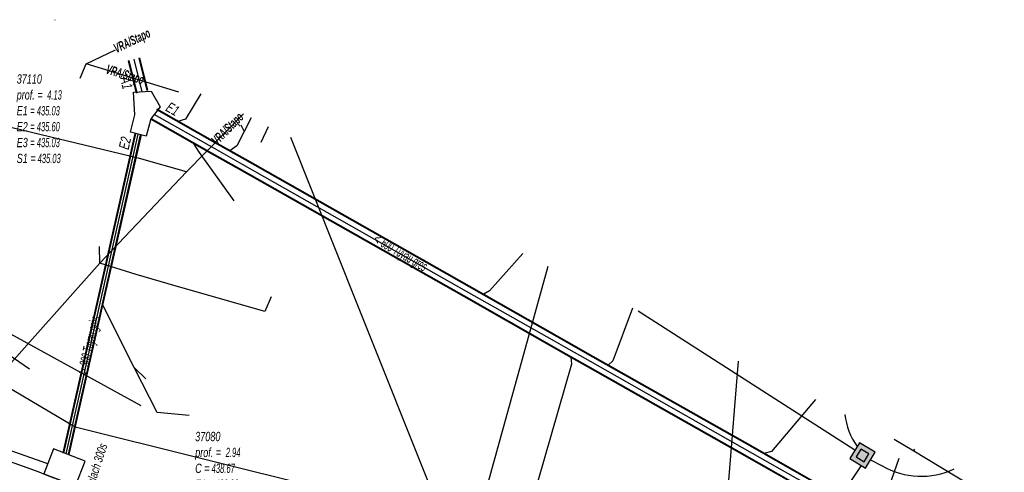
# Model space of a CAD drawing. Header units: metres. Extents: x 2695563 to 2696938, y 1260544 to 1262032.
# Tile 321 of 340: x 2696857 to 2696911, y 1261672 to 1261697. Entities that reach past the tile are written whole.
import ezdxf

# ---------------------------------------------------------------- set-up
doc = ezdxf.new("R2010")
doc.units = ezdxf.units.M
doc.header["$LTSCALE"] = 100
doc.linetypes.add('AUSGEZOGEN', pattern=[0])
doc.linetypes.add('STRICHLINIE2_S3', pattern=[0.25, 0.15, -0.1])
for name, color, linetype in [('Eau portable_Cadastre des conduites_Conduite', 171, 'AUSGEZOGEN'), ('EU_Cadastre des conduites', 24, 'AUSGEZOGEN'), ('EU_Cadastre des conduites – Texte', 7, 'AUSGEZOGEN'), ('EU_Cadastre des conduites_Axe de tracé', 24, 'AUSGEZOGEN'), ('EU_Cadastre des conduites_Regard normalisé – Texte', 24, 'AUSGEZOGEN'), ('EU_Cadastre des conduites_Regard – Ligne de détail', 24, 'AUSGEZOGEN'), ('EU_Cadastre des conduites_Regard – Polygone de détail', 24, 'AUSGEZOGEN'), ('EU_Cadastre des conduites_Texte entrée-sortie', 24, 'AUSGEZOGEN'), ('Réseau électrique_Cadastre des conduite_Tronçon de tracé', 1, 'AUSGEZOGEN'), ('Réseau électrique_Cadastre des conduite_Tronçon de tracé_Texte', 1, 'AUSGEZOGEN'), ('Réseau électrique_Cadastre des conduites_Ouvrage_Surface-Ligne-Point', 1, 'AUSGEZOGEN'), ('Télécommunications_SW_Cadastre des conduites_Bord du tracé', 94, 'AUSGEZOGEN'), ('Télécommunications_SW_Cadastre des conduites_Ouvrage', 94, 'AUSGEZOGEN')]:
    doc.layers.add(name, color=color, linetype=linetype)
doc.styles.add('ARIAL', font='arial.ttf')
doc.styles.add('ARIALNARROW', font='ARIALN.TTF')

# ---------------------------------------------------------------- blocks, each defined once
blk = doc.blocks.new('COMPLEXOBJECT_1541')
at = {"layer": 'EU_Cadastre des conduites', "color": 24, "linetype": 'AUSGEZOGEN', "transparency": 33554687}
blk.add_arc((6693.842, 11233.367), 466.26, 67.93869, 71.42779, dxfattribs=at)
blk = doc.blocks.new('COMPLEXOBJECT_1550')
at = {"layer": 'EU_Cadastre des conduites', "color": 24, "linetype": 'AUSGEZOGEN', "transparency": 33554687}
blk.add_line((6857.387, 11672.391), (6816.186, 11687.12), dxfattribs=at)
blk.add_arc((6560.009, 10894.988), 832.339, 68.672792, 69.066732, dxfattribs=at)
blk = doc.blocks.new('COMPLEXOBJECT_2763')
at = {"layer": 'Télécommunications_SW_Cadastre des conduites_Bord du tracé', "color": 94, "linetype": 'AUSGEZOGEN', "transparency": 33554687}
blk.add_line((6902.508, 11673.071), (6903.134, 11672.738), dxfattribs=at)
blk.add_arc((6905.242, 11676.384), 4.211, 239.9657, 295.2425, dxfattribs=at)

msp = doc.modelspace()

# ---------------------------------------------------------------- hatches: boundary and pattern name
at = {"layer": 'Télécommunications_SW_Cadastre des conduites_Ouvrage', "transparency": 33554687}
for points in [[(2696903.207, 1261672.431), (2696903.723, 1261673.287), (2696902.866, 1261673.803), (2696902.35, 1261672.947)], [(2696903.122, 1261672.774), (2696903.38, 1261673.202), (2696902.951, 1261673.46), (2696902.693, 1261673.032)]]:
    msp.add_hatch(color=7, dxfattribs=at).paths.add_polyline_path(points)

# ---------------------------------------------------------------- linework, layer by layer
at = {"layer": 'Eau portable_Cadastre des conduites_Conduite', "color": 7, "linetype": 'AUSGEZOGEN', "transparency": 33554687}
msp.add_line((2696905.83, 1261673.37), (2696905.878, 1261673.449), dxfattribs=at)
msp.add_lwpolyline([(2696904.763, 1261674.006), (2696905.83, 1261673.37), (2696921.288, 1261664.016), (2696921.56, 1261663.851), (2696922.09, 1261663.53)], dxfattribs=at)
at = {"layer": 'EU_Cadastre des conduites', "linetype": 'AUSGEZOGEN', "transparency": 33554687}
for p, q in [((2696863.633, 1261692.781), (2696863.199, 1261694.539)), ((2696863.653, 1261692.786), (2696863.219, 1261694.544)), ((2696863.673, 1261692.791), (2696863.239, 1261694.549)), ((2696864.215, 1261692.925), (2696863.782, 1261694.683)), ((2696864.235, 1261692.93), (2696863.802, 1261694.688)), ((2696864.255, 1261692.935), (2696863.821, 1261694.693)), ((2696868.005, 1261690.011), (2696864.727, 1261691.868)), ((2696868.015, 1261690.029), (2696864.737, 1261691.886)), ((2696868.025, 1261690.047), (2696864.747, 1261691.904)), ((2696867.709, 1261689.489), (2696864.431, 1261691.346)), ((2696867.719, 1261689.507), (2696864.441, 1261691.364)), ((2696867.729, 1261689.525), (2696864.451, 1261691.382)), ((2696861.528, 1261681.579), (2696863.564, 1261690.587)), ((2696861.548, 1261681.575), (2696863.584, 1261690.583)), ((2696861.567, 1261681.571), (2696863.603, 1261690.579)), ((2696861.821, 1261681.513), (2696863.857, 1261690.521)), ((2696861.84, 1261681.509), (2696863.876, 1261690.517)), ((2696861.86, 1261681.505), (2696863.896, 1261690.513)), ((2696869.523, 1261689.151), (2696868.005, 1261690.011)), ((2696869.533, 1261689.169), (2696868.015, 1261690.029)), ((2696869.543, 1261689.187), (2696868.025, 1261690.047)), ((2696869.227, 1261688.629), (2696867.709, 1261689.489)), ((2696869.237, 1261688.647), (2696867.719, 1261689.507)), ((2696869.247, 1261688.665), (2696867.729, 1261689.525)), ((2696881.685, 1261682.261), (2696869.523, 1261689.151)), ((2696881.695, 1261682.279), (2696869.533, 1261689.169)), ((2696881.705, 1261682.297), (2696869.543, 1261689.187)), ((2696881.389, 1261681.739), (2696869.227, 1261688.629)), ((2696881.399, 1261681.757), (2696869.237, 1261688.647)), ((2696881.409, 1261681.775), (2696869.247, 1261688.665)), ((2696886.456, 1261679.558), (2696881.685, 1261682.261)), ((2696886.466, 1261679.576), (2696881.695, 1261682.279)), ((2696886.476, 1261679.594), (2696881.705, 1261682.297)), ((2696859.645, 1261673.249), (2696861.528, 1261681.579)), ((2696859.665, 1261673.245), (2696861.548, 1261681.575)), ((2696859.684, 1261673.241), (2696861.567, 1261681.571)), ((2696859.938, 1261673.183), (2696861.821, 1261681.513)), ((2696859.957, 1261673.179), (2696861.84, 1261681.509)), ((2696859.977, 1261673.175), (2696861.86, 1261681.505)), ((2696886.16, 1261679.036), (2696881.389, 1261681.739)), ((2696886.17, 1261679.054), (2696881.399, 1261681.757)), ((2696886.18, 1261679.072), (2696881.409, 1261681.775)), ((2696886.965, 1261679.27), (2696886.456, 1261679.558)), ((2696886.975, 1261679.288), (2696886.466, 1261679.576)), ((2696886.985, 1261679.306), (2696886.476, 1261679.594)), ((2696888.405, 1261678.454), (2696886.965, 1261679.27)), ((2696888.415, 1261678.472), (2696886.975, 1261679.288)), ((2696888.425, 1261678.49), (2696886.985, 1261679.306)), ((2696886.669, 1261678.748), (2696886.16, 1261679.036)), ((2696886.679, 1261678.766), (2696886.17, 1261679.054)), ((2696886.689, 1261678.784), (2696886.18, 1261679.072)), ((2696888.109, 1261677.932), (2696886.669, 1261678.748)), ((2696888.119, 1261677.95), (2696886.679, 1261678.766)), ((2696888.129, 1261677.968), (2696886.689, 1261678.784)), ((2696896.66, 1261673.778), (2696888.405, 1261678.454)), ((2696896.67, 1261673.796), (2696888.415, 1261678.472)), ((2696896.68, 1261673.814), (2696888.425, 1261678.49)), ((2696896.364, 1261673.256), (2696888.109, 1261677.932)), ((2696896.374, 1261673.274), (2696888.119, 1261677.95)), ((2696896.384, 1261673.292), (2696888.129, 1261677.968)), ((2696902.779, 1261670.311), (2696896.66, 1261673.778)), ((2696902.789, 1261670.329), (2696896.67, 1261673.796)), ((2696902.799, 1261670.347), (2696896.68, 1261673.814)), ((2696902.483, 1261669.789), (2696896.364, 1261673.256)), ((2696902.493, 1261669.807), (2696896.374, 1261673.274)), ((2696902.503, 1261669.825), (2696896.384, 1261673.292))]:
    msp.add_line(p, q, dxfattribs=at)
at = {"layer": 'EU_Cadastre des conduites', "color": 255, "transparency": 33554687}
for p, q in [((2696863.944, 1261692.858), (2696863.51, 1261694.616)), ((2696867.867, 1261689.768), (2696864.589, 1261691.625)), ((2696861.694, 1261681.542), (2696863.73, 1261690.55)), ((2696869.385, 1261688.908), (2696867.867, 1261689.768)), ((2696881.547, 1261682.018), (2696869.385, 1261688.908)), ((2696886.318, 1261679.315), (2696881.547, 1261682.018)), ((2696859.811, 1261673.212), (2696861.694, 1261681.542)), ((2696886.827, 1261679.027), (2696886.318, 1261679.315)), ((2696888.267, 1261678.211), (2696886.827, 1261679.027)), ((2696896.522, 1261673.535), (2696888.267, 1261678.211)), ((2696902.641, 1261670.068), (2696896.522, 1261673.535))]:
    msp.add_line(p, q, dxfattribs=at)
at = {"layer": 'EU_Cadastre des conduites', "color": 24, "linetype": 'AUSGEZOGEN', "transparency": 33554687}
for p, q in [((2696869.296, 1261691.053), (2696869.469, 1261690.689)), ((2696867.049, 1261689.557), (2696866.732, 1261690.066)), ((2696868.941, 1261686.935), (2696867.049, 1261689.557)), ((2696857.82, 1261677.8), (2696849.83, 1261683.24)), ((2696864.14, 1261677.28), (2696863.512, 1261677.891)), ((2696866.49, 1261675.29), (2696864.75, 1261675.44)), ((2696905.003, 1261672.947), (2696904.07, 1261670.28))]:
    msp.add_line(p, q, dxfattribs=at)
for points in [[(2696867.12, 1261692.741), (2696866.287, 1261691.375), (2696865.882, 1261691.237)], [(2696869.852, 1261691.447), (2696869.082, 1261689.922), (2696868.701, 1261689.64)], [(2696884.601, 1261684.079), (2696882.796, 1261682.054), (2696882.446, 1261681.854)], [(2696864.75, 1261675.44), (2696863.512, 1261677.891), (2696861.82, 1261681.24)], [(2696890.548, 1261681.108), (2696889.485, 1261678.248), (2696889.23, 1261678.01)], [(2696884.33, 1261667.91), (2696887.258, 1261678.086), (2696887.222, 1261678.458)], [(2696900.48, 1261676.146), (2696898.105, 1261673.325), (2696897.688, 1261673.219)]]:
    msp.add_lwpolyline(points, dxfattribs=at)
at = {"layer": 'EU_Cadastre des conduites_Axe de tracé', "color": 24, "linetype": 'AUSGEZOGEN', "transparency": 33554687}
msp.add_line((2696817.022, 1261687.615), (2696858.809, 1261672.67), dxfattribs=at)
for centre, radius, start, end in [((2696696.603, 1261236.173), 463.969, 64.45571, 71.54064), ((2696692.18, 1261227.918), 470.968, 64.46989, 71.31004)]:
    msp.add_arc(centre, radius, start, end, dxfattribs=at)
at = {"layer": 'EU_Cadastre des conduites_Regard – Ligne de détail', "color": 24, "linetype": 'STRICHLINIE2_S3', "transparency": 33554687}
for p, q in [((2696863.465, 1261692.827), (2696864.423, 1261692.888)), ((2696863.543, 1261691.609), (2696863.465, 1261692.827)), ((2696864.423, 1261692.888), (2696864.917, 1261692.04)), ((2696863.3, 1261690.66), (2696863.543, 1261691.609)), ((2696864.917, 1261692.04), (2696864.403, 1261691.389)), ((2696864.403, 1261691.389), (2696864.16, 1261690.44)), ((2696864.16, 1261690.44), (2696863.3, 1261690.66))]:
    msp.add_line(p, q, dxfattribs=at)
at = {"layer": 'EU_Cadastre des conduites_Regard – Polygone de détail', "color": 24, "linetype": 'STRICHLINIE2_S3', "transparency": 33554687}
msp.add_lwpolyline([(2696859.12, 1261673.478), (2696858.599, 1261672.125), (2696860.325, 1261671.46), (2696860.847, 1261672.813), (2696859.12, 1261673.478)], close=True, dxfattribs=at)
at = {"layer": 'Réseau électrique_Cadastre des conduite_Tronçon de tracé', "color": 1, "linetype": 'AUSGEZOGEN', "transparency": 33554687}
for p, q in [((2696859.206, 1261696.765), (2696859.21, 1261696.765)), ((2696860.907, 1261694.362), (2696862.495, 1261695.124)), ((2696860.573, 1261693.589), (2696860.907, 1261694.362)), ((2696865.936, 1261692.83), (2696860.907, 1261694.362)), ((2696866.347, 1261688.513), (2696869.448, 1261691.649)), ((2696861.647, 1261683.555), (2696866.347, 1261688.513)), ((2696861.647, 1261683.555), (2696861.615, 1261684.457)), ((2696855.982, 1261677.193), (2696861.647, 1261683.555)), ((2696863.606, 1261682.929), (2696861.647, 1261683.555)), ((2696882.272, 1261670.017), (2696885.967, 1261683.397)), ((2696870.947, 1261681.718), (2696870.604, 1261680.926)), ((2696879.821, 1261670.821), (2696875.685, 1261681.168))]:
    msp.add_line(p, q, dxfattribs=at)
at = {"layer": 'Réseau électrique_Cadastre des conduite_Tronçon de tracé', "color": 1, "linetype": 'STRICHLINIE2_S3', "transparency": 33554687}
msp.add_line((2696870.404, 1261690.126), (2696870.798, 1261690.975), dxfattribs=at)
at = {"layer": 'Réseau électrique_Cadastre des conduite_Tronçon de tracé', "color": 1, "linetype": 'AUSGEZOGEN', "transparency": 33554687}
for points in [[(2696866.347, 1261688.513), (2696863.789, 1261689.226), (2696854.904, 1261691.36)], [(2696870.604, 1261680.926), (2696865.347, 1261682.437), (2696863.606, 1261682.929)], [(2696880.701, 1261669.567), (2696860.305, 1261674.659), (2696855.982, 1261677.193)]]:
    msp.add_lwpolyline(points, dxfattribs=at)
at = {"layer": 'Réseau électrique_Cadastre des conduites_Ouvrage_Surface-Ligne-Point', "color": 1, "linetype": 'AUSGEZOGEN', "transparency": 33554687}
for p, q in [((2696875.685, 1261681.168), (2696872.006, 1261690.372)), ((2696863.888, 1261675.816), (2696844.716, 1261686.338)), ((2696895.781, 1261671.761), (2696896.305, 1261678.232))]:
    msp.add_line(p, q, dxfattribs=at)
at = {"layer": 'Télécommunications_SW_Cadastre des conduites_Bord du tracé', "color": 94, "linetype": 'AUSGEZOGEN', "transparency": 33554687}
for p, q in [((2696902.622, 1261673.399), (2696890.859, 1261680.952)), ((2696902.96, 1261672.579), (2696894.308, 1261659.602))]:
    msp.add_line(p, q, dxfattribs=at)
msp.add_arc((2696905.525, 1261675.673), 3.458, 185.4421, 216.6199, dxfattribs=at)
at = {"layer": 'Télécommunications_SW_Cadastre des conduites_Ouvrage', "color": 94, "transparency": 33554687}
for points in [[(2696903.207, 1261672.431), (2696903.723, 1261673.287), (2696902.866, 1261673.803), (2696902.35, 1261672.947), (2696903.207, 1261672.431)], [(2696903.122, 1261672.774), (2696903.38, 1261673.202), (2696902.951, 1261673.46), (2696902.693, 1261673.032), (2696903.122, 1261672.774)]]:
    msp.add_lwpolyline(points, close=True, dxfattribs=at)

# ---------------------------------------------------------------- block references
at = {"layer": 'EU_Cadastre des conduites', "color": 24, "linetype": 'AUSGEZOGEN', "lineweight": -3, "transparency": 33554687}
for name in ['COMPLEXOBJECT_1541', 'COMPLEXOBJECT_1550']:
    msp.add_blockref(name, (2690000.97, 1249999.81), dxfattribs=at)
at = {"layer": 'Télécommunications_SW_Cadastre des conduites_Bord du tracé', "color": 94, "linetype": 'AUSGEZOGEN', "lineweight": -3, "transparency": 33554687}
msp.add_blockref('COMPLEXOBJECT_2763', (2690000.97, 1249999.81), dxfattribs=at)

# ---------------------------------------------------------------- texts
at = {"layer": 'EU_Cadastre des conduites – Texte', "color": 24, "transparency": 33554687, "char_height": 0.55705, "width": 6, "attachment_point": 5, "style": 'ARIAL'}
for s, insert, rotation in [('\\A1;{\\fArial|b0|i1|c0|p34;\\W0.7;< \\W0.49;600 Tuyau grès}', (2696877.921, 1261684.063), 329.8347), ('\\A1;{\\fArial|b0|i1|c0|p34;\\W0.7;> \\W0.49;300 Tuyau grès}', (2696861.134, 1261679.076), 76.9923)]:
    msp.add_mtext(s, dxfattribs=dict(at, insert=insert, rotation=rotation))
at = {"layer": 'EU_Cadastre des conduites_Regard normalisé – Texte', "color": 24, "transparency": 33554687, "char_height": 0.50641, "attachment_point": 1, "line_spacing_factor": 1.024096, "style": 'ARIAL'}
for s, insert, width in [('\\A1;{\\fArial|b0|i1|c0|p34;\\W0.69396;37110}\\P{\\fArial|b0|i1|c0|p34;\\H0.99721x;\\W0.69396;prof. = \\W0.48577; 4.13}\\P{\\fArial|b0|i1|c0|p34;\\H0.99721x;\\W0.69396;E1 \\W0.48577;= 435.03}\\P{\\fArial|b0|i1|c0|p34;\\H0.99721x;\\W0.69396;E2 \\W0.48577;= 435.60}\\P{\\fArial|b0|i1|c0|p34;\\H0.99721x;\\W0.69396;E3 \\W0.48577;= 435.03}\\P{\\fArial|b0|i1|c0|p34;\\H0.99721x;\\W0.69396;S1 =\\W0.48577; 435.03}', (2696857.132, 1261693.802), 2.80568), ('\\A1;{\\fArial|b0|i1|c0|p34;\\W0.69709;37080}\\P{\\fArial|b0|i1|c0|p34;\\H0.99721x;\\W0.69709;prof. = \\W0.48796; 2.94}\\P{\\fArial|b0|i1|c0|p34;\\H0.99721x;\\W0.69709;C =\\W0.48796; 438.67}\\P{\\fArial|b0|i1|c0|p34;\\H0.99721x;\\W0.69709;E1 \\W0.48796;= 436.28}\\P{\\fArial|b0|i1|c0|p34;\\H0.99721x;\\W0.69709;S1 =\\W0.48796; 435.73}', (2696866.816, 1261674.397), 2.84864)]:
    msp.add_mtext(s, dxfattribs=dict(at, insert=insert, width=width))
at = {"layer": 'EU_Cadastre des conduites_Regard normalisé – Texte', "color": 24, "transparency": 33554687, "insert": (2696859.047, 1261665.883), "char_height": 0.48109, "width": 8.74571, "attachment_point": 1, "rotation": 72.1503, "style": 'ARIAL'}
msp.add_mtext('\\A1;{\\fArial|b0|i1|c0|p34;\\W0.7;Déversement dans cunette Eulach 300s}', dxfattribs=at)
at = {"layer": 'EU_Cadastre des conduites_Texte entrée-sortie', "color": 24, "transparency": 33554687, "char_height": 0.55705, "attachment_point": 7, "style": 'ARIAL'}
for s, insert, width, rotation in [('\\A1;{\\fArial|i1|b0;\\H0.557054;\\W0.700000;\\C24;A1}\\P', (2696862.734, 1261693.589), 0.85544, 283.8582), ('\\A1;{\\fArial|i1|b0;\\H0.557054;\\W0.700000;\\C24;E1}\\P', (2696865.171, 1261691.842), 0.85544, 330.4683), ('\\A1;{\\fArial|i1|b0;\\H0.557054;\\W0.700000;\\C24;E2}\\P', (2696863.202, 1261689.682), 0.86376, 77.2614)]:
    msp.add_mtext(s, dxfattribs=dict(at, insert=insert, width=width, rotation=rotation))
at = {"layer": 'Réseau électrique_Cadastre des conduite_Tronçon de tracé_Texte', "color": 1, "transparency": 33554687, "char_height": 0.5075, "width": 2.29337, "attachment_point": 5, "style": 'ARIALNARROW'}
for insert, rotation in [((2696863.42, 1261695.561), 25.623), ((2696862.993, 1261693.721), 343.0575), ((2696868.619, 1261690.802), 45.3231)]:
    msp.add_mtext('\\A1;{\\fArial Narrow|b1|i1|c0|p34;\\W0.7;VRA/Stapo}', dxfattribs=dict(at, insert=insert, rotation=rotation))

doc.saveas('drawing.dxf')
